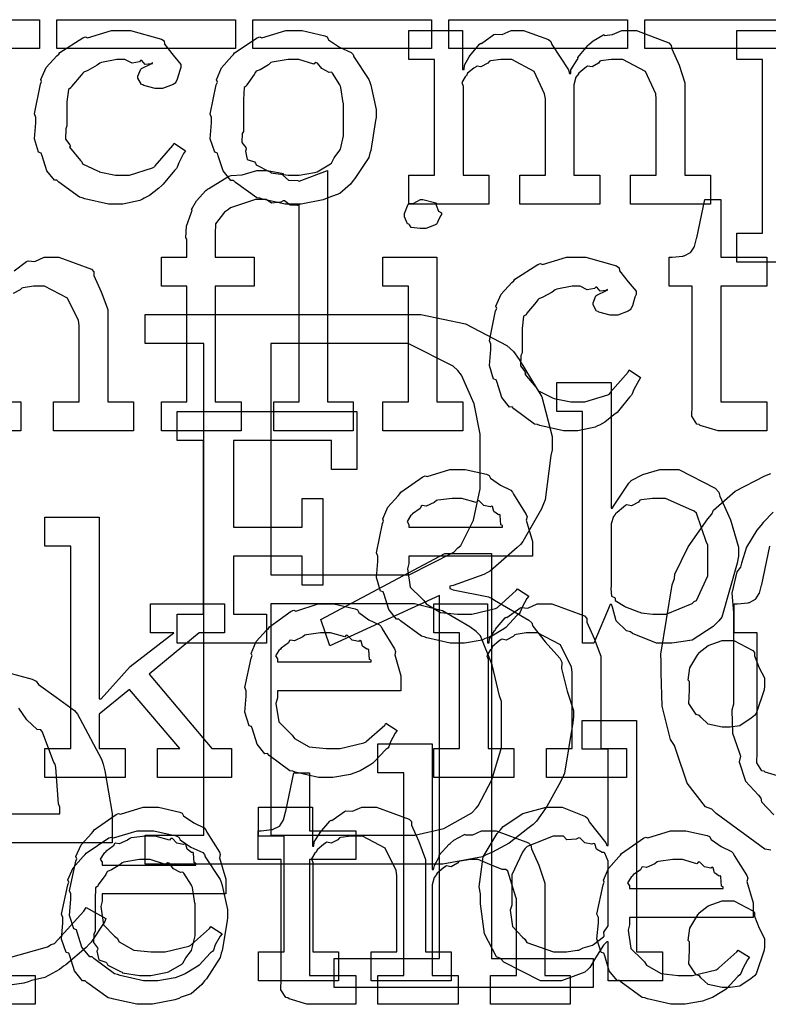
# Model space of a CAD drawing. Extents: x 0 to 8.5, y 0 to 11.
# Tile 301 of 379: x 3.601 to 3.96, y 7.3 to 7.772. Entities that reach past the tile are written whole.
import ezdxf

# ---------------------------------------------------------------- set-up
doc = ezdxf.new("R2010")
doc.units = 0
doc.layers.get('0').update_dxf_attribs({"linetype": 'CONTINUOUS'})

msp = doc.modelspace()

# ---------------------------------------------------------------- linework, layer by layer
at = {"color": 0}
for points in [[(3.52513, 7.77225), (3.61083, 7.77225), (3.61083, 7.75836), (3.52513, 7.75836), (3.52513, 7.77225)], [(3.61914, 7.77225), (3.70486, 7.77225), (3.70486, 7.75836), (3.61914, 7.75836), (3.61914, 7.77225)], [(3.71311, 7.77225), (3.79883, 7.77225), (3.79883, 7.75836), (3.71311, 7.75836), (3.71311, 7.77225)], [(3.80713, 7.77225), (3.89285, 7.77225), (3.89285, 7.75836), (3.80713, 7.75836), (3.80713, 7.77225)], [(3.90115, 7.77225), (3.98687, 7.77225), (3.98687, 7.75836), (3.90115, 7.75836), (3.90115, 7.77225)], [(3.648, 7.68371), (3.64382, 7.68371), (3.63249, 7.68625), (3.63129, 7.68674), (3.62989, 7.68701), (3.61996, 7.69433), (3.61914, 7.69521), (3.61794, 7.69515), (3.61421, 7.69976), (3.61199, 7.70697), (3.61154, 7.70822), (3.61029, 7.70861), (3.60829, 7.71511), (3.60894, 7.72282), (3.60894, 7.72537), (3.60829, 7.727), (3.61128, 7.74126), (3.61176, 7.74251), (3.61133, 7.74354), (3.61388, 7.74935), (3.61908, 7.75489), (3.62001, 7.75575), (3.6205, 7.75646), (3.63157, 7.76357), (3.63282, 7.764), (3.63374, 7.76361), (3.64524, 7.76704), (3.64908, 7.76704), (3.65446, 7.76704), (3.66928, 7.76292), (3.67057, 7.76204), (3.67074, 7.76047), (3.67486, 7.75526), (3.6786, 7.75076), (3.6786, 7.74924), (3.67806, 7.74794), (3.67686, 7.74376), (3.67617, 7.74224), (3.67578, 7.74186), (3.67486, 7.74121), (3.66982, 7.73926), (3.66818, 7.73926), (3.66624, 7.73926), (3.66081, 7.74072), (3.66037, 7.741), (3.65967, 7.74115), (3.65799, 7.74414), (3.65799, 7.74511), (3.65799, 7.74511), (3.6594, 7.74858), (3.65972, 7.74881), (3.65972, 7.74881), (3.66439, 7.75108), (3.66493, 7.75119), (3.66493, 7.75163), (3.66433, 7.75114), (3.6614, 7.75071), (3.65983, 7.75265), (3.65929, 7.75271), (3.65875, 7.75201), (3.65517, 7.75136), (3.65175, 7.75315), (3.65061, 7.75315), (3.64789, 7.75315), (3.64057, 7.75174), (3.63976, 7.75142), (3.6384, 7.75037), (3.63396, 7.74783), (3.632, 7.74707), (3.63151, 7.74664), (3.63069, 7.74556), (3.62619, 7.74018), (3.62587, 7.73947), (3.62462, 7.73882), (3.62392, 7.73281), (3.62392, 7.73079), (3.62392, 7.72125), (3.62332, 7.71989), (3.62321, 7.7149), (3.62532, 7.71224), (3.62565, 7.71149), (3.62522, 7.71099), (3.63049, 7.70464), (3.63108, 7.7041), (3.63146, 7.70307), (3.63851, 7.69965), (3.63932, 7.69933), (3.63932, 7.69928), (3.64729, 7.6976), (3.64996, 7.6976), (3.65397, 7.6976), (3.66504, 7.70107), (3.66601, 7.70171), (3.66624, 7.7021), (3.67475, 7.71186), (3.67535, 7.713), (3.68078, 7.70931), (3.6799, 7.70796), (3.67763, 7.70356), (3.67681, 7.70144), (3.67643, 7.70085), (3.67546, 7.69993), (3.67014, 7.69331), (3.66949, 7.6926), (3.66803, 7.69146), (3.66357, 7.68793), (3.66103, 7.68653), (3.66015, 7.68608), (3.65896, 7.68549), (3.65072, 7.68371), (3.648, 7.68371)], [(3.73275, 7.68371), (3.72868, 7.68371), (3.71767, 7.68608), (3.71647, 7.68653), (3.71496, 7.68679), (3.70475, 7.69412), (3.70389, 7.69499), (3.70258, 7.69499), (3.69883, 7.69971), (3.6965, 7.70697), (3.69607, 7.70822), (3.69482, 7.70861), (3.6926, 7.715), (3.69325, 7.72282), (3.69325, 7.72537), (3.6926, 7.72694), (3.69558, 7.74104), (3.69607, 7.74229), (3.69564, 7.74338), (3.69808, 7.74914), (3.70301, 7.75467), (3.70389, 7.75553), (3.70437, 7.75629), (3.71522, 7.76357), (3.71647, 7.764), (3.71744, 7.76361), (3.72889, 7.76704), (3.73275, 7.76704), (3.73676, 7.76704), (3.74756, 7.76454), (3.74881, 7.764), (3.7494, 7.76264), (3.75461, 7.75911), (3.76031, 7.75651), (3.76118, 7.75553), (3.7615, 7.75444), (3.76872, 7.7436), (3.76921, 7.74229), (3.76969, 7.74078), (3.77225, 7.72922), (3.77225, 7.72537), (3.77197, 7.72379), (3.76969, 7.70953), (3.76921, 7.70822), (3.76872, 7.70611), (3.76204, 7.69596), (3.76118, 7.69499), (3.75988, 7.69325), (3.75478, 7.68875), (3.75, 7.68707), (3.74881, 7.68653), (3.7469, 7.68582), (3.73628, 7.68371), (3.73275, 7.68371)], [(3.78792, 7.6976), (3.80029, 7.6976), (3.80029, 7.75315), (3.78792, 7.75315), (3.78792, 7.76704), (3.81375, 7.76704), (3.81375, 7.74837), (3.8144, 7.74837), (3.8144, 7.74837), (3.81467, 7.75049), (3.81689, 7.75435), (3.81722, 7.75489), (3.81717, 7.75493), (3.82189, 7.76053), (3.82243, 7.76096), (3.82281, 7.76079), (3.82872, 7.76508), (3.82937, 7.76531), (3.82937, 7.76525), (3.83268, 7.76508), (3.83703, 7.76704), (3.83849, 7.76704), (3.84289, 7.76704), (3.85499, 7.76269), (3.85607, 7.76183), (3.85656, 7.76031), (3.86453, 7.74815), (3.86496, 7.74642), (3.86561, 7.74642), (3.86561, 7.74821), (3.86871, 7.75304), (3.86908, 7.75358), (3.86893, 7.75418), (3.87375, 7.75982), (3.87429, 7.76031), (3.87429, 7.76031), (3.87631, 7.76215), (3.88097, 7.76481), (3.88167, 7.76508), (3.88183, 7.76471), (3.88569, 7.76508), (3.89014, 7.76704), (3.89165, 7.76704), (3.89719, 7.76704), (3.91271, 7.76107), (3.91379, 7.75988), (3.91411, 7.75819), (3.91754, 7.75037), (3.92031, 7.74192), (3.92031, 7.73904), (3.92031, 7.6976), (3.93267, 7.6976), (3.93267, 7.68371), (3.89426, 7.68371), (3.89426, 7.6976), (3.90663, 7.6976), (3.90663, 7.73426), (3.90647, 7.73671), (3.90142, 7.74735), (3.89051, 7.75315), (3.88688, 7.75315), (3.88504, 7.75315), (3.8801, 7.75244), (3.8795, 7.75228), (3.8789, 7.75142), (3.87582, 7.74957), (3.87364, 7.74994), (3.87321, 7.74968), (3.87229, 7.74892), (3.86951, 7.74658), (3.86903, 7.74582), (3.86887, 7.74556), (3.86806, 7.74462), (3.86714, 7.74094), (3.86714, 7.73969), (3.86714, 7.6976), (3.8795, 7.6976), (3.8795, 7.68371), (3.8411, 7.68371), (3.8411, 7.6976), (3.85346, 7.6976), (3.85346, 7.73426), (3.85308, 7.73671), (3.84799, 7.74735), (3.8374, 7.75315), (3.83393, 7.75315), (3.83208, 7.75315), (3.8271, 7.75244), (3.82656, 7.75228), (3.82579, 7.75142), (3.82254, 7.74957), (3.82064, 7.74994), (3.82026, 7.74968), (3.81917, 7.74892), (3.81608, 7.74658), (3.81581, 7.74576), (3.81569, 7.74556), (3.81494, 7.7449), (3.81337, 7.74214), (3.81396, 7.74035), (3.81396, 7.73969), (3.81396, 7.6976), (3.82633, 7.6976), (3.82633, 7.68371), (3.78792, 7.68371), (3.78792, 7.6976)], [(3.73275, 7.6976), (3.7354, 7.6976), (3.74262, 7.69889), (3.74338, 7.69911), (3.74393, 7.69928), (3.75028, 7.70301), (3.75076, 7.70344), (3.75076, 7.70344), (3.75211, 7.70594), (3.75489, 7.70958), (3.7551, 7.71018), (3.7551, 7.71018), (3.75662, 7.71653), (3.75662, 7.71864), (3.75662, 7.7321), (3.75646, 7.73232), (3.75532, 7.73975), (3.7551, 7.74035), (3.75489, 7.74094), (3.75125, 7.74664), (3.75076, 7.74707), (3.74968, 7.74696), (3.74625, 7.74875), (3.74414, 7.75142), (3.74338, 7.75163), (3.7424, 7.75087), (3.73514, 7.75315), (3.73275, 7.75315), (3.72999, 7.75315), (3.72244, 7.7519), (3.72168, 7.75163), (3.72054, 7.75065), (3.71658, 7.74821), (3.71468, 7.7475), (3.71431, 7.74707), (3.71376, 7.74599), (3.71018, 7.741), (3.70996, 7.74035), (3.70888, 7.73964), (3.70865, 7.734), (3.70865, 7.7321), (3.70865, 7.71864), (3.70806, 7.71756), (3.70785, 7.71337), (3.70975, 7.71083), (3.70996, 7.71018), (3.70953, 7.70915), (3.71044, 7.70508), (3.71382, 7.704), (3.71431, 7.70344), (3.71474, 7.70253), (3.72092, 7.69937), (3.72168, 7.69911), (3.72174, 7.69874), (3.72999, 7.6976), (3.73275, 7.6976)], [(3.66928, 7.58876), (3.68143, 7.58876), (3.68143, 7.64432), (3.66928, 7.64432), (3.66928, 7.65821), (3.68143, 7.65821), (3.68143, 7.66689), (3.68093, 7.66749), (3.68132, 7.67318), (3.6836, 7.67979), (3.68403, 7.68078), (3.68375, 7.6811), (3.68608, 7.68528), (3.6906, 7.69032), (3.6914, 7.69097), (3.692, 7.69129), (3.70161, 7.69715), (3.70269, 7.69749), (3.70269, 7.69749), (3.70806, 7.69786), (3.71506, 7.69987), (3.71744, 7.69987), (3.72, 7.69987), (3.727, 7.69863), (3.72765, 7.69835), (3.72754, 7.69769), (3.73025, 7.69526), (3.73465, 7.6951), (3.73525, 7.69467), (3.74892, 7.69987), (3.74892, 7.58876), (3.76129, 7.58876), (3.76129, 7.57487), (3.7231, 7.57487), (3.7231, 7.58876), (3.73525, 7.58876), (3.73525, 7.6836), (3.73454, 7.68306), (3.73107, 7.68326), (3.72831, 7.68528), (3.72765, 7.68533), (3.72651, 7.68463), (3.722, 7.68419), (3.71957, 7.68599), (3.71875, 7.68599), (3.71442, 7.68599), (3.70242, 7.68201), (3.70139, 7.68121), (3.69954, 7.67985), (3.69515, 7.67432), (3.6951, 7.66943), (3.6951, 7.66775), (3.6951, 7.65821), (3.71376, 7.65821), (3.71376, 7.64432), (3.6951, 7.64432), (3.6951, 7.58876), (3.70747, 7.58876), (3.70747, 7.57487), (3.66928, 7.57487), (3.66928, 7.58876)], [(3.79471, 7.6721), (3.79329, 7.6721), (3.78911, 7.67258), (3.78831, 7.67378), (3.78797, 7.67404), (3.78722, 7.67421), (3.78581, 7.67768), (3.78581, 7.67882), (3.78581, 7.67925), (3.78581, 7.67925), (3.7876, 7.68371), (3.78797, 7.68403), (3.78797, 7.68403), (3.78993, 7.68403), (3.79351, 7.68599), (3.79471, 7.68599), (3.79471, 7.68599), (3.80083, 7.68435), (3.80122, 7.68403), (3.80111, 7.68317), (3.80219, 7.68033), (3.8036, 7.67953), (3.8036, 7.67925), (3.8036, 7.67882), (3.80306, 7.67806), (3.80186, 7.6754), (3.80143, 7.67426), (3.80122, 7.67404), (3.80029, 7.67356), (3.79606, 7.6721), (3.79471, 7.6721)], [(3.93929, 7.57487), (3.93625, 7.57487), (3.92768, 7.57742), (3.92714, 7.5779), (3.92611, 7.57818), (3.92372, 7.58188), (3.92389, 7.58708), (3.92389, 7.58876), (3.92389, 7.64432), (3.91282, 7.64432), (3.91282, 7.65821), (3.91433, 7.65821), (3.91433, 7.65821), (3.91943, 7.65875), (3.91976, 7.65886), (3.92008, 7.6589), (3.92301, 7.66043), (3.92324, 7.6606), (3.92324, 7.6606), (3.92486, 7.66314), (3.92497, 7.66342), (3.92497, 7.66342), (3.92594, 7.66715), (3.92606, 7.66754), (3.92996, 7.68599), (3.93756, 7.68599), (3.93756, 7.65821), (3.95969, 7.65821), (3.95969, 7.64432), (3.93756, 7.64432), (3.93756, 7.58876), (3.95969, 7.58876), (3.95969, 7.57487), (3.95871, 7.57487), (3.95649, 7.57487), (3.95578, 7.57487), (3.95454, 7.57487), (3.95171, 7.57487), (3.95079, 7.57487), (3.94938, 7.57487), (3.94618, 7.57487), (3.94515, 7.57487), (3.94368, 7.57487), (3.94038, 7.57487), (3.93929, 7.57487)], [(3.77539, 7.58876), (3.78776, 7.58876), (3.78776, 7.64432), (3.77539, 7.64432), (3.77539, 7.65821), (3.80143, 7.65821), (3.80143, 7.58876), (3.81381, 7.58876), (3.81381, 7.57487), (3.77539, 7.57487), (3.77539, 7.58876)], [(3.86632, 7.57487), (3.86214, 7.57487), (3.85081, 7.57742), (3.84961, 7.5779), (3.84819, 7.57818), (3.83826, 7.5855), (3.83746, 7.58637), (3.83626, 7.58632), (3.83251, 7.59093), (3.83029, 7.59814), (3.82986, 7.59939), (3.82861, 7.59978), (3.82661, 7.60628), (3.82726, 7.61399), (3.82726, 7.61654), (3.82661, 7.61817), (3.82958, 7.63243), (3.83008, 7.63368), (3.82964, 7.63471), (3.83219, 7.64051), (3.8374, 7.64606), (3.83832, 7.64692), (3.83882, 7.64763), (3.84988, 7.65474), (3.85113, 7.65517), (3.85206, 7.65479), (3.86356, 7.65821), (3.8674, 7.65821), (3.87278, 7.65821), (3.88758, 7.65408), (3.88889, 7.65321), (3.88906, 7.65164), (3.89318, 7.64643), (3.89692, 7.64193), (3.89692, 7.6404), (3.89638, 7.63911), (3.89518, 7.63493), (3.89447, 7.6334), (3.8941, 7.63303), (3.89318, 7.63238), (3.88813, 7.63043), (3.8865, 7.63043), (3.88456, 7.63043), (3.87912, 7.63189), (3.87869, 7.63217), (3.87799, 7.63232), (3.87631, 7.63531), (3.87631, 7.63629), (3.87631, 7.63629), (3.87771, 7.63976), (3.87804, 7.63997), (3.87804, 7.63997), (3.88271, 7.64225), (3.88325, 7.64236), (3.88325, 7.64279), (3.88265, 7.64231), (3.87972, 7.64188), (3.87815, 7.64382), (3.87761, 7.64388), (3.87706, 7.64318), (3.87349, 7.64253), (3.87007, 7.64432), (3.86893, 7.64432), (3.86621, 7.64432), (3.85889, 7.6429), (3.85807, 7.64258), (3.85672, 7.64154), (3.85226, 7.639), (3.85032, 7.63824), (3.84983, 7.63781), (3.84901, 7.63672), (3.84451, 7.63135), (3.84418, 7.63064), (3.84293, 7.62999), (3.84224, 7.62397), (3.84224, 7.62196), (3.84224, 7.61242), (3.84164, 7.61106), (3.84153, 7.60607), (3.84364, 7.6034), (3.84397, 7.60265), (3.84353, 7.60215), (3.84879, 7.59581), (3.84939, 7.59526), (3.84978, 7.59424), (3.85682, 7.59082), (3.85764, 7.5905), (3.85764, 7.59044), (3.86561, 7.58876), (3.86828, 7.58876), (3.87229, 7.58876), (3.88336, 7.59224), (3.88433, 7.59289), (3.88456, 7.59326), (3.89307, 7.60303), (3.89367, 7.60417), (3.89908, 7.60047), (3.89822, 7.59913), (3.89594, 7.59472), (3.89513, 7.59261), (3.89475, 7.59201), (3.89378, 7.5911), (3.88846, 7.58447), (3.88781, 7.58376), (3.88633, 7.58262), (3.88189, 7.5791), (3.87935, 7.57769), (3.87847, 7.57726), (3.87728, 7.57667), (3.86903, 7.57487), (3.86632, 7.57487)], [(3.6614, 7.38075), (3.68961, 7.38075), (3.68961, 7.61686), (3.6614, 7.61686), (3.6614, 7.63075), (3.78662, 7.63075), (3.79372, 7.63075), (3.81506, 7.62631), (3.83496, 7.61594), (3.83806, 7.61296), (3.84093, 7.60921), (3.85167, 7.59115), (3.85672, 7.57221), (3.85672, 7.56586), (3.85607, 7.5631), (3.85325, 7.54178), (3.8526, 7.53982), (3.85161, 7.53743), (3.84267, 7.52171), (3.84153, 7.52029), (3.83985, 7.51888), (3.82715, 7.50771), (3.82568, 7.50683), (3.82383, 7.50592), (3.80919, 7.5006), (3.80767, 7.50032), (3.80767, 7.49924), (3.80925, 7.49854), (3.82611, 7.49517), (3.82785, 7.49447), (3.82904, 7.4936), (3.84554, 7.48406), (3.84694, 7.48275), (3.84739, 7.48112), (3.85335, 7.47364), (3.86029, 7.46576), (3.86128, 7.46386), (3.86117, 7.46089), (3.86393, 7.44997), (3.86692, 7.44069), (3.86692, 7.43761), (3.8666, 7.43485), (3.86257, 7.41054), (3.86171, 7.40831), (3.85981, 7.405), (3.85406, 7.39453), (3.84912, 7.38753), (3.8476, 7.38596), (3.84506, 7.384), (3.83599, 7.37706), (3.82781, 7.3725), (3.82568, 7.37164), (3.82319, 7.37044), (3.80419, 7.36686), (3.7979, 7.36686), (3.6614, 7.36686), (3.6614, 7.38075)], [(3.72174, 7.50575), (3.78033, 7.50575), (3.78808, 7.50575), (3.80951, 7.5166), (3.81136, 7.51878), (3.81282, 7.51986), (3.81896, 7.53196), (3.82221, 7.54699), (3.82221, 7.55197), (3.82221, 7.57064), (3.8221, 7.57324), (3.81933, 7.58789), (3.81315, 7.60167), (3.81136, 7.60385), (3.80919, 7.60596), (3.78754, 7.61686), (3.78033, 7.61686), (3.72174, 7.61686), (3.72174, 7.50575)], [(3.91097, 7.47304), (3.90679, 7.47304), (3.89529, 7.4776), (3.89426, 7.47846), (3.89231, 7.47889), (3.88732, 7.48378), (3.88558, 7.49024), (3.88514, 7.49149), (3.8845, 7.49149), (3.87668, 7.47304), (3.87125, 7.47304), (3.87125, 7.58415), (3.85889, 7.58415), (3.85889, 7.59804), (3.88493, 7.59804), (3.88493, 7.53771), (3.88558, 7.53771), (3.88579, 7.53825), (3.89344, 7.54986), (3.89447, 7.55072), (3.89453, 7.551), (3.90022, 7.55393), (3.90826, 7.55638), (3.91097, 7.55638), (3.91737, 7.55638), (3.93494, 7.54736), (3.93658, 7.54551), (3.93712, 7.54351), (3.94217, 7.53212), (3.94613, 7.5191), (3.94613, 7.51471), (3.94542, 7.51133), (3.93815, 7.48551), (3.93658, 7.48367), (3.93392, 7.48101), (3.92383, 7.47439), (3.91417, 7.47304), (3.91097, 7.47304)], [(3.67686, 7.48693), (3.68946, 7.48693), (3.68946, 7.57026), (3.67686, 7.57026), (3.67686, 7.58415), (3.76303, 7.58415), (3.76303, 7.55638), (3.75087, 7.55638), (3.75087, 7.57026), (3.70378, 7.57026), (3.70378, 7.5286), (3.73676, 7.5286), (3.73676, 7.54249), (3.74675, 7.54249), (3.74675, 7.50082), (3.73676, 7.50082), (3.73676, 7.51471), (3.70378, 7.51471), (3.70378, 7.48693), (3.71962, 7.48693), (3.71962, 7.47304), (3.67686, 7.47304), (3.67686, 7.48693)], [(3.81185, 7.47304), (3.80772, 7.47304), (3.79656, 7.47558), (3.79536, 7.47607), (3.79394, 7.47635), (3.78401, 7.48367), (3.78321, 7.48454), (3.78201, 7.48449), (3.77826, 7.4891), (3.77604, 7.49631), (3.77561, 7.49756), (3.77436, 7.49794), (3.77235, 7.50444), (3.773, 7.51215), (3.773, 7.51471), (3.77235, 7.51628), (3.77533, 7.53039), (3.77582, 7.53162), (3.77539, 7.53267), (3.77783, 7.53831), (3.78276, 7.54378), (3.78364, 7.54465), (3.78413, 7.54542), (3.7946, 7.55285), (3.79579, 7.55333), (3.79676, 7.55296), (3.80757, 7.55638), (3.81119, 7.55638), (3.815, 7.55638), (3.82525, 7.55404), (3.82639, 7.55354), (3.82704, 7.55219), (3.83187, 7.54878), (3.83692, 7.54639), (3.83768, 7.54551), (3.83817, 7.54443), (3.84418, 7.53478), (3.84462, 7.53358), (3.84424, 7.53201), (3.84722, 7.52181), (3.84722, 7.51839), (3.84722, 7.51471), (3.78797, 7.51471), (3.78797, 7.51124), (3.78728, 7.50862), (3.78863, 7.49983), (3.79394, 7.49451), (3.79514, 7.49343), (3.79617, 7.49181), (3.80317, 7.48774), (3.81131, 7.48693), (3.81401, 7.48693), (3.81814, 7.48693), (3.82949, 7.48964), (3.83051, 7.49018), (3.83074, 7.4905), (3.83946, 7.49821), (3.84006, 7.49908), (3.84549, 7.49561), (3.84451, 7.49442), (3.84224, 7.49024), (3.84136, 7.48779), (3.84093, 7.48714), (3.83996, 7.48643), (3.83447, 7.48053), (3.83376, 7.47999), (3.83225, 7.47906), (3.82769, 7.47635), (3.82508, 7.47532), (3.82422, 7.47499), (3.82303, 7.4745), (3.81461, 7.47304), (3.81185, 7.47304)], [(3.78797, 7.5286), (3.8329, 7.5286), (3.8329, 7.52946), (3.83214, 7.52974), (3.83182, 7.53429), (3.8316, 7.53467), (3.83089, 7.53461), (3.82872, 7.53614), (3.82813, 7.53851), (3.82769, 7.53879), (3.82699, 7.53842), (3.82383, 7.53907), (3.82161, 7.54129), (3.82096, 7.54139), (3.82026, 7.54053), (3.81342, 7.54249), (3.81119, 7.54249), (3.80871, 7.54249), (3.80192, 7.54161), (3.80122, 7.54139), (3.80013, 7.54053), (3.79617, 7.53874), (3.79428, 7.53907), (3.79383, 7.53879), (3.79329, 7.53765), (3.78971, 7.5351), (3.7895, 7.53467), (3.78874, 7.53407), (3.78706, 7.53142), (3.78797, 7.52994), (3.78797, 7.52946), (3.78797, 7.5286)], [(3.90685, 7.48693), (3.91135, 7.48693), (3.92378, 7.49203), (3.92486, 7.493), (3.92589, 7.49354), (3.93137, 7.50538), (3.93137, 7.50928), (3.93137, 7.52012), (3.93078, 7.52138), (3.92594, 7.53543), (3.92486, 7.5364), (3.92372, 7.53678), (3.91103, 7.54249), (3.90685, 7.54249), (3.90483, 7.54249), (3.89947, 7.54178), (3.89882, 7.54161), (3.89817, 7.54069), (3.89481, 7.5389), (3.89236, 7.53933), (3.89187, 7.53901), (3.8909, 7.53819), (3.88792, 7.53575), (3.8871, 7.535), (3.88688, 7.53467), (3.88618, 7.53381), (3.88493, 7.53022), (3.88493, 7.52903), (3.88493, 7.50037), (3.88476, 7.49924), (3.8851, 7.49561), (3.88656, 7.4949), (3.88688, 7.49451), (3.88683, 7.49354), (3.89133, 7.49072), (3.89187, 7.4904), (3.89187, 7.4904), (3.89817, 7.48796), (3.89882, 7.48779), (3.89931, 7.48757), (3.90494, 7.48693), (3.90685, 7.48693)], [(3.61339, 7.42236), (3.62576, 7.42236), (3.62576, 7.51958), (3.61339, 7.51958), (3.61339, 7.53347), (3.63943, 7.53347), (3.63943, 7.44624), (3.64031, 7.44624), (3.65419, 7.46186), (3.67524, 7.47792), (3.66396, 7.47792), (3.66396, 7.49181), (3.69954, 7.49181), (3.69954, 7.47792), (3.68739, 7.47792), (3.66331, 7.45817), (3.69347, 7.42236), (3.70281, 7.42236), (3.70281, 7.40847), (3.66743, 7.40847), (3.66743, 7.42236), (3.67806, 7.42236), (3.65397, 7.45079), (3.63943, 7.43886), (3.63943, 7.42236), (3.65181, 7.42236), (3.65181, 7.40847), (3.61339, 7.40847), (3.61339, 7.42236)], [(3.75206, 7.32156), (3.80263, 7.32156), (3.80263, 7.49582), (3.75011, 7.47174), (3.74576, 7.48432), (3.80524, 7.516), (3.82758, 7.516), (3.82758, 7.32156), (3.87642, 7.32156), (3.87642, 7.30767), (3.75206, 7.30767), (3.75206, 7.32156)], [(3.74875, 7.40847), (3.74463, 7.40847), (3.73346, 7.41103), (3.73226, 7.41151), (3.73085, 7.41178), (3.72092, 7.41911), (3.72011, 7.41997), (3.71892, 7.41992), (3.71517, 7.42453), (3.71294, 7.43175), (3.71251, 7.433), (3.71126, 7.43338), (3.70925, 7.43989), (3.7099, 7.4476), (3.7099, 7.45014), (3.70925, 7.45171), (3.71224, 7.46582), (3.71272, 7.46707), (3.71229, 7.4681), (3.71474, 7.47374), (3.71967, 7.47922), (3.72054, 7.48008), (3.72103, 7.48085), (3.7315, 7.48828), (3.73269, 7.48876), (3.73367, 7.48839), (3.74447, 7.49181), (3.7481, 7.49181), (3.7519, 7.49181), (3.76215, 7.48947), (3.76329, 7.48899), (3.76394, 7.48763), (3.76878, 7.48421), (3.77382, 7.48182), (3.77458, 7.48096), (3.77507, 7.47988), (3.78108, 7.47021), (3.78153, 7.46903), (3.78114, 7.46744), (3.78413, 7.45725), (3.78413, 7.45383), (3.78413, 7.45014), (3.72488, 7.45014), (3.72488, 7.44667), (3.72418, 7.44407), (3.72553, 7.43528), (3.73085, 7.42996), (3.73204, 7.42888), (3.73307, 7.42725), (3.74007, 7.42318), (3.74821, 7.42236), (3.75092, 7.42236), (3.75504, 7.42236), (3.76639, 7.42507), (3.76742, 7.42563), (3.76764, 7.42594), (3.77636, 7.43365), (3.77696, 7.43451), (3.78239, 7.43104), (3.78142, 7.42985), (3.77914, 7.42567), (3.77826, 7.42324), (3.77783, 7.42258), (3.77686, 7.42188), (3.77138, 7.41596), (3.77067, 7.41542), (3.76915, 7.4145), (3.7646, 7.41178), (3.76199, 7.41075), (3.76112, 7.41043), (3.75993, 7.40994), (3.75151, 7.40847), (3.74875, 7.40847)], [(3.72174, 7.38075), (3.78618, 7.38075), (3.79081, 7.38075), (3.80479, 7.384), (3.81819, 7.3916), (3.82026, 7.39378), (3.82118, 7.39492), (3.82775, 7.40733), (3.83242, 7.4229), (3.83242, 7.42806), (3.83242, 7.44499), (3.83149, 7.44769), (3.82796, 7.46263), (3.82226, 7.47646), (3.82026, 7.47863), (3.81717, 7.48079), (3.80404, 7.4885), (3.79064, 7.49186), (3.78618, 7.49186), (3.72174, 7.49186), (3.72174, 7.38075)], [(3.79992, 7.42236), (3.81228, 7.42236), (3.81228, 7.47792), (3.79992, 7.47792), (3.79992, 7.49181), (3.82574, 7.49181), (3.82574, 7.47314), (3.82639, 7.47314), (3.82639, 7.47314), (3.82667, 7.4751), (3.82904, 7.47889), (3.82943, 7.47944), (3.82932, 7.47949), (3.8341, 7.48508), (3.83464, 7.48551), (3.83501, 7.48535), (3.8411, 7.48981), (3.84179, 7.49007), (3.84179, 7.49007), (3.84506, 7.48986), (3.84944, 7.49181), (3.85092, 7.49181), (3.8565, 7.49181), (3.87213, 7.48606), (3.87326, 7.48486), (3.87337, 7.48312), (3.87679, 7.47526), (3.87999, 7.46669), (3.87999, 7.46382), (3.87999, 7.42236), (3.89236, 7.42236), (3.89236, 7.40847), (3.85394, 7.40847), (3.85394, 7.42236), (3.86632, 7.42236), (3.86632, 7.45904), (3.86589, 7.46149), (3.86062, 7.47211), (3.84972, 7.47792), (3.84614, 7.47792), (3.84429, 7.47792), (3.83936, 7.47721), (3.83876, 7.47706), (3.838, 7.47618), (3.83469, 7.4745), (3.83268, 7.47493), (3.83225, 7.47467), (3.83117, 7.4739), (3.82807, 7.4714), (3.82781, 7.4706), (3.82769, 7.47032), (3.82693, 7.46967), (3.82536, 7.46696), (3.82596, 7.46528), (3.82596, 7.46468), (3.82596, 7.42236), (3.83832, 7.42236), (3.83832, 7.40847), (3.79992, 7.40847), (3.79992, 7.42236)], [(3.72488, 7.46403), (3.76981, 7.46403), (3.76981, 7.4649), (3.76904, 7.46517), (3.76872, 7.46972), (3.7685, 7.47011), (3.76779, 7.47006), (3.76563, 7.47157), (3.76503, 7.47396), (3.7646, 7.47424), (3.76389, 7.47385), (3.76074, 7.4745), (3.75851, 7.47672), (3.75786, 7.47683), (3.75717, 7.47597), (3.75032, 7.47792), (3.7481, 7.47792), (3.74561, 7.47792), (3.73882, 7.47706), (3.73812, 7.47683), (3.73703, 7.47597), (3.73307, 7.47418), (3.73118, 7.4745), (3.73074, 7.47424), (3.73019, 7.4731), (3.72661, 7.47054), (3.7264, 7.47011), (3.72564, 7.46951), (3.72396, 7.46685), (3.72488, 7.46539), (3.72488, 7.4649), (3.72488, 7.46403)], [(3.94054, 7.43267), (3.93826, 7.43267), (3.93153, 7.43408), (3.92806, 7.43739), (3.92731, 7.43832), (3.92572, 7.43875), (3.92219, 7.44407), (3.92253, 7.45036), (3.92253, 7.45242), (3.92253, 7.45458), (3.92193, 7.45529), (3.92279, 7.46121), (3.92649, 7.46756), (3.92731, 7.46847), (3.92725, 7.46858), (3.93147, 7.4719), (3.93826, 7.47433), (3.94054, 7.47433), (3.94385, 7.47433), (3.95296, 7.46946), (3.95378, 7.46847), (3.95367, 7.4669), (3.956, 7.46121), (3.95856, 7.45628), (3.95856, 7.45458), (3.95856, 7.45242), (3.95839, 7.45057), (3.95454, 7.43929), (3.95378, 7.43832), (3.9521, 7.43696), (3.94672, 7.43338), (3.94206, 7.43267), (3.94054, 7.43267)], [(3.85747, 7.31093), (3.85107, 7.31093), (3.8335, 7.31982), (3.83187, 7.32156), (3.82992, 7.32249), (3.82417, 7.33344), (3.82232, 7.34782), (3.82232, 7.3526), (3.82161, 7.35596), (3.82362, 7.37039), (3.83024, 7.38167), (3.83187, 7.3834), (3.83317, 7.38499), (3.84261, 7.39117), (3.85374, 7.39426), (3.85747, 7.39426), (3.86154, 7.39426), (3.87272, 7.38976), (3.87375, 7.38883), (3.87446, 7.38726), (3.88238, 7.37711), (3.88286, 7.37582), (3.88351, 7.37582), (3.88351, 7.42204), (3.87115, 7.42204), (3.87115, 7.43593), (3.89719, 7.43593), (3.89719, 7.32482), (3.90956, 7.32482), (3.90956, 7.31093), (3.88351, 7.31093), (3.88351, 7.32958), (3.88286, 7.32958), (3.88129, 7.32796), (3.8775, 7.32189), (3.87478, 7.31733), (3.87375, 7.31635), (3.8724, 7.315), (3.86117, 7.31093), (3.85747, 7.31093)], [(3.77311, 7.31353), (3.78549, 7.31353), (3.78549, 7.41075), (3.77311, 7.41075), (3.77311, 7.42464), (3.79915, 7.42464), (3.79915, 7.36431), (3.79981, 7.36431), (3.79981, 7.36431), (3.80029, 7.36626), (3.80231, 7.37007), (3.80263, 7.37061), (3.80236, 7.3711), (3.80729, 7.37646), (3.80783, 7.3769), (3.80783, 7.3769), (3.80951, 7.37842), (3.81429, 7.38103), (3.815, 7.38124), (3.81506, 7.38103), (3.81858, 7.38103), (3.82286, 7.38297), (3.82433, 7.38297), (3.82986, 7.38297), (3.84532, 7.37722), (3.84646, 7.37603), (3.84674, 7.37429), (3.85026, 7.36643), (3.85319, 7.35786), (3.85319, 7.35499), (3.85319, 7.31353), (3.86535, 7.31353), (3.86535, 7.29964), (3.82715, 7.29964), (3.82715, 7.31353), (3.83951, 7.31353), (3.83951, 7.35021), (3.83925, 7.35107), (3.83535, 7.36356), (3.83453, 7.36431), (3.83274, 7.36436), (3.82682, 7.36675), (3.82118, 7.36908), (3.81933, 7.36908), (3.81749, 7.36908), (3.81256, 7.36838), (3.81196, 7.36822), (3.81131, 7.36735), (3.80817, 7.36567), (3.80593, 7.3661), (3.80544, 7.36583), (3.80447, 7.36501), (3.80154, 7.36257), (3.80106, 7.36176), (3.80089, 7.36149), (3.80007, 7.36057), (3.79915, 7.35704), (3.79915, 7.35585), (3.79915, 7.31353), (3.81153, 7.31353), (3.81153, 7.29964), (3.77311, 7.29964), (3.77311, 7.31353)], [(3.74208, 7.29964), (3.73904, 7.29964), (3.73047, 7.30219), (3.72993, 7.30268), (3.72889, 7.30296), (3.72651, 7.30664), (3.72667, 7.31185), (3.72667, 7.31353), (3.72667, 7.36908), (3.7156, 7.36908), (3.7156, 7.38297), (3.71712, 7.38297), (3.71712, 7.38297), (3.72222, 7.38351), (3.72254, 7.38362), (3.72287, 7.38368), (3.72581, 7.38519), (3.72601, 7.38536), (3.72601, 7.38536), (3.72765, 7.38792), (3.72775, 7.38818), (3.72775, 7.38818), (3.72874, 7.39193), (3.72885, 7.39231), (3.73275, 7.41075), (3.74035, 7.41075), (3.74035, 7.38297), (3.76247, 7.38297), (3.76247, 7.36908), (3.74035, 7.36908), (3.74035, 7.31353), (3.76247, 7.31353), (3.76247, 7.29964), (3.7615, 7.29964), (3.75928, 7.29964), (3.75857, 7.29964), (3.75732, 7.29964), (3.7545, 7.29964), (3.75358, 7.29964), (3.75217, 7.29964), (3.74897, 7.29964), (3.74794, 7.29964), (3.74647, 7.29964), (3.74317, 7.29964), (3.74208, 7.29964)], [(3.66471, 7.31093), (3.6606, 7.31093), (3.64942, 7.31347), (3.64822, 7.31396), (3.64681, 7.31424), (3.63688, 7.32156), (3.63607, 7.32243), (3.63488, 7.32238), (3.63113, 7.32699), (3.6289, 7.33421), (3.62847, 7.33544), (3.62722, 7.33583), (3.62522, 7.34233), (3.62587, 7.35004), (3.62587, 7.3526), (3.62522, 7.35417), (3.62819, 7.36828), (3.62869, 7.36951), (3.62825, 7.37056), (3.63069, 7.37619), (3.63564, 7.38167), (3.6365, 7.38254), (3.63699, 7.38331), (3.64746, 7.39074), (3.64865, 7.39122), (3.64963, 7.39085), (3.66043, 7.39426), (3.66407, 7.39426), (3.66786, 7.39426), (3.67811, 7.39193), (3.67925, 7.39144), (3.6799, 7.39008), (3.68474, 7.38667), (3.68978, 7.38428), (3.69054, 7.3834), (3.69103, 7.38232), (3.69706, 7.37267), (3.69749, 7.37147), (3.6971, 7.3699), (3.70008, 7.35969), (3.70008, 7.35628), (3.70008, 7.3526), (3.64085, 7.3526), (3.64085, 7.34913), (3.64014, 7.34651), (3.6415, 7.33772), (3.64681, 7.33242), (3.648, 7.33132), (3.64903, 7.32969), (3.65603, 7.32563), (3.66417, 7.32482), (3.66689, 7.32482), (3.67101, 7.32482), (3.68235, 7.32753), (3.68338, 7.32807), (3.6836, 7.3284), (3.69233, 7.3361), (3.69293, 7.33697), (3.69835, 7.3335), (3.69738, 7.33231), (3.6951, 7.32813), (3.69422, 7.32568), (3.69379, 7.32503), (3.69282, 7.32433), (3.68733, 7.31842), (3.68664, 7.31788), (3.68511, 7.31694), (3.68056, 7.31424), (3.67796, 7.31321), (3.67708, 7.31287), (3.67589, 7.31239), (3.66749, 7.31093), (3.66471, 7.31093)], [(3.71582, 7.32482), (3.72819, 7.32482), (3.72819, 7.38038), (3.71582, 7.38038), (3.71582, 7.39426), (3.74164, 7.39426), (3.74164, 7.3756), (3.74229, 7.3756), (3.74229, 7.3756), (3.74257, 7.37756), (3.74496, 7.38135), (3.74533, 7.38189), (3.74522, 7.38194), (3.75, 7.38753), (3.75054, 7.38797), (3.75092, 7.38781), (3.757, 7.39225), (3.75771, 7.39253), (3.75771, 7.39253), (3.76096, 7.39231), (3.76535, 7.39426), (3.76682, 7.39426), (3.7724, 7.39426), (3.78803, 7.38851), (3.78917, 7.38732), (3.78928, 7.38558), (3.79269, 7.37771), (3.7959, 7.36914), (3.7959, 7.36626), (3.7959, 7.32482), (3.80826, 7.32482), (3.80826, 7.31093), (3.76986, 7.31093), (3.76986, 7.32482), (3.78222, 7.32482), (3.78222, 7.36149), (3.78179, 7.36393), (3.77653, 7.37457), (3.76563, 7.38038), (3.76204, 7.38038), (3.76019, 7.38038), (3.75526, 7.37967), (3.75467, 7.3795), (3.7539, 7.37864), (3.7506, 7.37696), (3.74858, 7.37739), (3.74815, 7.37711), (3.74707, 7.37636), (3.74397, 7.37386), (3.74371, 7.37304), (3.7436, 7.37278), (3.74283, 7.37213), (3.74126, 7.36942), (3.74186, 7.36774), (3.74186, 7.36714), (3.74186, 7.32482), (3.75424, 7.32482), (3.75424, 7.31093), (3.71582, 7.31093), (3.71582, 7.32482)], [(3.66151, 7.29964), (3.65744, 7.29964), (3.64643, 7.30203), (3.64524, 7.30246), (3.64372, 7.30274), (3.63351, 7.31006), (3.63265, 7.31093), (3.63135, 7.31093), (3.62761, 7.31565), (3.62528, 7.32292), (3.62483, 7.32417), (3.62358, 7.32454), (3.62136, 7.33094), (3.62201, 7.33876), (3.62201, 7.34131), (3.62136, 7.34289), (3.62435, 7.35699), (3.62483, 7.35824), (3.6244, 7.35932), (3.62685, 7.36507), (3.63178, 7.37061), (3.63265, 7.37147), (3.63314, 7.37224), (3.64399, 7.3795), (3.64524, 7.37993), (3.64621, 7.37956), (3.65767, 7.38297), (3.66151, 7.38297), (3.66553, 7.38297), (3.67632, 7.38049), (3.67757, 7.37993), (3.67817, 7.37858), (3.68338, 7.37506), (3.68907, 7.37244), (3.68994, 7.37147), (3.69026, 7.37039), (3.69749, 7.35954), (3.69797, 7.35824), (3.69846, 7.35672), (3.70101, 7.34517), (3.70101, 7.34131), (3.70074, 7.33974), (3.69846, 7.32547), (3.69797, 7.32417), (3.69749, 7.32206), (3.69081, 7.3119), (3.68994, 7.31093), (3.68864, 7.30919), (3.68354, 7.30469), (3.67876, 7.303), (3.67757, 7.30246), (3.67567, 7.30176), (3.66504, 7.29964), (3.66151, 7.29964)], [(3.91769, 7.29964), (3.91357, 7.29964), (3.9024, 7.30219), (3.90121, 7.30268), (3.89979, 7.30296), (3.88986, 7.31028), (3.88906, 7.31114), (3.88786, 7.31108), (3.88411, 7.31569), (3.88189, 7.32292), (3.88146, 7.32417), (3.88021, 7.32454), (3.87819, 7.33106), (3.87885, 7.33876), (3.87885, 7.34131), (3.87819, 7.34289), (3.88118, 7.35699), (3.88167, 7.35824), (3.88124, 7.35926), (3.88368, 7.3649), (3.88861, 7.37039), (3.88949, 7.37125), (3.88997, 7.37201), (3.90044, 7.37944), (3.90164, 7.37993), (3.90261, 7.37956), (3.91342, 7.38297), (3.91704, 7.38297), (3.92085, 7.38297), (3.9311, 7.38064), (3.93224, 7.38015), (3.93289, 7.37879), (3.93772, 7.37537), (3.94276, 7.37299), (3.94353, 7.37213), (3.94401, 7.37104), (3.95003, 7.36139), (3.95047, 7.36019), (3.95008, 7.35861), (3.95307, 7.34842), (3.95307, 7.345), (3.95307, 7.34131), (3.89382, 7.34131), (3.89382, 7.33783), (3.89312, 7.33524), (3.89447, 7.32644), (3.89979, 7.32112), (3.90099, 7.32004), (3.90201, 7.31842), (3.90901, 7.31435), (3.91715, 7.31353), (3.91986, 7.31353), (3.92399, 7.31353), (3.93533, 7.31625), (3.93636, 7.31679), (3.93658, 7.31711), (3.94532, 7.32482), (3.9459, 7.32568), (3.95133, 7.32221), (3.95036, 7.32101), (3.94808, 7.31685), (3.94721, 7.3144), (3.94678, 7.31375), (3.94581, 7.31304), (3.94032, 7.30712), (3.93961, 7.30658), (3.9381, 7.30567), (3.93354, 7.30296), (3.93093, 7.30192), (3.93007, 7.3016), (3.92887, 7.30111), (3.92046, 7.29964), (3.91769, 7.29964)], [(3.64085, 7.36649), (3.68576, 7.36649), (3.68576, 7.36735), (3.685, 7.36762), (3.68468, 7.37218), (3.68446, 7.37256), (3.68375, 7.3725), (3.68158, 7.37403), (3.68099, 7.37642), (3.68056, 7.37668), (3.67985, 7.37631), (3.67671, 7.37696), (3.67449, 7.37918), (3.67383, 7.37929), (3.67312, 7.37842), (3.66629, 7.38038), (3.66407, 7.38038), (3.66157, 7.38038), (3.65479, 7.3795), (3.65408, 7.37929), (3.653, 7.37842), (3.64903, 7.37663), (3.64714, 7.37696), (3.64671, 7.37668), (3.64615, 7.37554), (3.64258, 7.37299), (3.64236, 7.37256), (3.6416, 7.37196), (3.63992, 7.36931), (3.64085, 7.36783), (3.64085, 7.36735), (3.64085, 7.36649)], [(3.8616, 7.32482), (3.86356, 7.32482), (3.86876, 7.32557), (3.86942, 7.32568), (3.86942, 7.32568), (3.87153, 7.32667), (3.87603, 7.32801), (3.87657, 7.32829), (3.87657, 7.32829), (3.88124, 7.33203), (3.88157, 7.33242), (3.88157, 7.33242), (3.88151, 7.33425), (3.88351, 7.33729), (3.88351, 7.33826), (3.88351, 7.36692), (3.88351, 7.36833), (3.88189, 7.37218), (3.88157, 7.37256), (3.88069, 7.3725), (3.87793, 7.37418), (3.87711, 7.37663), (3.87657, 7.3769), (3.87576, 7.37651), (3.87235, 7.37711), (3.87007, 7.37939), (3.86942, 7.3795), (3.86822, 7.3789), (3.86376, 7.37853), (3.86214, 7.38038), (3.8616, 7.38038), (3.8571, 7.38038), (3.84467, 7.37532), (3.84358, 7.37429), (3.84239, 7.37267), (3.83729, 7.36171), (3.83729, 7.35801), (3.83729, 7.34717), (3.83653, 7.34489), (3.83768, 7.33692), (3.8425, 7.33192), (3.84358, 7.33089), (3.84451, 7.32938), (3.85732, 7.32482), (3.8616, 7.32482)], [(3.66151, 7.31353), (3.66417, 7.31353), (3.67139, 7.31483), (3.67215, 7.31506), (3.67269, 7.31521), (3.67904, 7.31896), (3.67953, 7.31939), (3.67953, 7.31939), (3.68088, 7.32189), (3.68365, 7.32553), (3.68386, 7.32611), (3.68386, 7.32611), (3.68539, 7.33247), (3.68539, 7.33458), (3.68539, 7.34804), (3.68522, 7.34825), (3.68408, 7.35568), (3.68386, 7.35628), (3.68365, 7.35688), (3.68001, 7.36257), (3.67953, 7.36301), (3.67844, 7.3629), (3.67503, 7.36469), (3.6729, 7.36735), (3.67215, 7.36757), (3.67117, 7.36681), (3.6639, 7.36908), (3.66151, 7.36908), (3.65875, 7.36908), (3.65121, 7.36783), (3.65044, 7.36757), (3.64931, 7.3666), (3.64535, 7.36415), (3.64344, 7.36344), (3.64307, 7.36301), (3.64253, 7.36193), (3.63894, 7.35693), (3.63872, 7.35628), (3.63764, 7.35558), (3.63743, 7.34993), (3.63743, 7.34804), (3.63743, 7.33458), (3.63683, 7.3335), (3.63661, 7.32932), (3.63851, 7.32676), (3.63872, 7.32611), (3.63829, 7.32508), (3.63921, 7.32101), (3.64258, 7.31993), (3.64307, 7.31939), (3.6435, 7.31847), (3.64968, 7.31532), (3.65044, 7.31506), (3.6505, 7.31467), (3.65875, 7.31353), (3.66151, 7.31353)], [(3.89382, 7.35519), (3.93875, 7.35519), (3.93875, 7.35607), (3.93799, 7.35633), (3.93767, 7.36089), (3.93744, 7.36128), (3.93674, 7.36122), (3.93457, 7.36274), (3.93397, 7.36513), (3.93354, 7.3654), (3.93283, 7.36501), (3.92969, 7.36567), (3.92746, 7.36789), (3.92681, 7.368), (3.92611, 7.36714), (3.91928, 7.36908), (3.91704, 7.36908), (3.91456, 7.36908), (3.90776, 7.36822), (3.90707, 7.368), (3.90597, 7.36714), (3.90201, 7.36535), (3.90012, 7.36567), (3.89968, 7.3654), (3.89914, 7.36426), (3.89556, 7.36171), (3.89535, 7.36128), (3.89458, 7.36068), (3.8929, 7.35801), (3.89382, 7.35656), (3.89382, 7.35607), (3.89382, 7.35519)], [(3.94054, 7.30767), (3.93826, 7.30767), (3.93153, 7.30908), (3.92806, 7.31239), (3.92731, 7.31332), (3.92572, 7.31375), (3.92219, 7.31907), (3.92253, 7.32536), (3.92253, 7.32742), (3.92253, 7.32958), (3.92193, 7.33029), (3.92279, 7.33621), (3.92649, 7.34256), (3.92731, 7.34347), (3.92725, 7.34358), (3.93147, 7.3469), (3.93826, 7.34933), (3.94054, 7.34933), (3.94385, 7.34933), (3.95296, 7.34446), (3.95378, 7.34347), (3.95367, 7.3419), (3.956, 7.33621), (3.95856, 7.33128), (3.95856, 7.32958), (3.95856, 7.32742), (3.95839, 7.32557), (3.95454, 7.31429), (3.95378, 7.31332), (3.9521, 7.31196), (3.94672, 7.30838), (3.94206, 7.30767), (3.94054, 7.30767)]]:
    msp.add_lwpolyline(points, close=True, dxfattribs=at)
for points in [[(3.98693, 7.65593), (3.94526, 7.65593), (3.94526, 7.66982), (3.94526, 7.66982), (3.95763, 7.66982), (3.95763, 7.75315), (3.94526, 7.75315), (3.94526, 7.76704), (3.97131, 7.76704)], [(3.59853, 7.65175), (3.6046, 7.65619), (3.60531, 7.65647), (3.60531, 7.65647), (3.60856, 7.65625), (3.61296, 7.65821), (3.61442, 7.65821), (3.62001, 7.65821), (3.63564, 7.65246), (3.63678, 7.65126), (3.63688, 7.64953), (3.64031, 7.64165), (3.6435, 7.63308), (3.6435, 7.63021), (3.6435, 7.58876), (3.65587, 7.58876), (3.65587, 7.57487), (3.61746, 7.57487), (3.61746, 7.58876), (3.62983, 7.58876), (3.62983, 7.62543), (3.62939, 7.62787), (3.62414, 7.63851), (3.61322, 7.64432), (3.60965, 7.64432), (3.60781, 7.64432), (3.60286, 7.64361), (3.60226, 7.64344), (3.60151, 7.64258), (3.59819, 7.6409)], [(3.58946, 7.58876), (3.60183, 7.58876), (3.60183, 7.57487), (3.56342, 7.57487)], [(3.96153, 7.37358), (3.95876, 7.37418), (3.93528, 7.39122), (3.93332, 7.39333), (3.93028, 7.39442), (3.92139, 7.40582), (3.91639, 7.42101), (3.91531, 7.42393), (3.91347, 7.42681), (3.9094, 7.44271), (3.90901, 7.45876), (3.90901, 7.46408), (3.90875, 7.46778), (3.91422, 7.50103), (3.91531, 7.50401), (3.91558, 7.50603), (3.92188, 7.51921), (3.93137, 7.53271), (3.93332, 7.53483), (3.93414, 7.53689), (3.9445, 7.54596), (3.95876, 7.55328), (3.96153, 7.55436)], [(3.96268, 7.53592), (3.95785, 7.53088), (3.95676, 7.5294), (3.95492, 7.52718), (3.94993, 7.51899), (3.94754, 7.51139), (3.947, 7.50944), (3.94532, 7.50722), (3.94287, 7.49701), (3.94374, 7.48763), (3.94374, 7.48449), (3.94374, 7.44368), (3.94287, 7.44086), (3.94325, 7.42979), (3.94646, 7.42068), (3.947, 7.41872), (3.9464, 7.41596), (3.94938, 7.40668), (3.95568, 7.40001), (3.95676, 7.39854), (3.95708, 7.39681), (3.963, 7.39051)], [(3.96744, 7.40847), (3.95888, 7.41103), (3.95833, 7.41151), (3.95731, 7.41178), (3.95492, 7.41547), (3.95508, 7.42068), (3.95508, 7.42236), (3.95508, 7.47792), (3.94401, 7.47792), (3.94401, 7.49181), (3.94553, 7.49181), (3.94553, 7.49181), (3.95063, 7.49235), (3.95096, 7.49246), (3.95128, 7.49251), (3.95421, 7.49403), (3.95443, 7.49419), (3.95443, 7.49419), (3.95606, 7.49675), (3.95617, 7.49701), (3.95617, 7.49701), (3.95714, 7.50076), (3.95725, 7.50114), (3.96115, 7.51958)], [(3.58936, 7.46044), (3.60726, 7.45578), (3.60921, 7.45481), (3.61035, 7.45318), (3.61876, 7.447), (3.62761, 7.44069), (3.62896, 7.43896), (3.63015, 7.43679), (3.64057, 7.41726), (3.64133, 7.41487), (3.64204, 7.41174), (3.64567, 7.39117), (3.64567, 7.38428), (3.64567, 7.37711), (3.54215, 7.37711)], [(3.54215, 7.391), (3.6205, 7.391), (3.6205, 7.39426), (3.6199, 7.39583), (3.61865, 7.41331), (3.61833, 7.41487), (3.61757, 7.41564), (3.61214, 7.43024), (3.61139, 7.43138), (3.60965, 7.43153), (3.60471, 7.43614), (3.60086, 7.44179)], [(3.59472, 7.32156), (3.61458, 7.32721), (3.61637, 7.32829), (3.61789, 7.32889), (3.63206, 7.34429), (3.63308, 7.34608), (3.64264, 7.34088), (3.64204, 7.33942), (3.63547, 7.32954), (3.6346, 7.3285), (3.63314, 7.32693), (3.62343, 7.31862), (3.62224, 7.31788), (3.62028, 7.31629), (3.61328, 7.3125), (3.60693, 7.31099), (3.60531, 7.31049), (3.60325, 7.30979), (3.58865, 7.30767)], [(3.59625, 7.31353), (3.60861, 7.31353), (3.60861, 7.29964), (3.57021, 7.29964)]]:
    msp.add_lwpolyline(points, dxfattribs=at)

doc.saveas('drawing.dxf')
